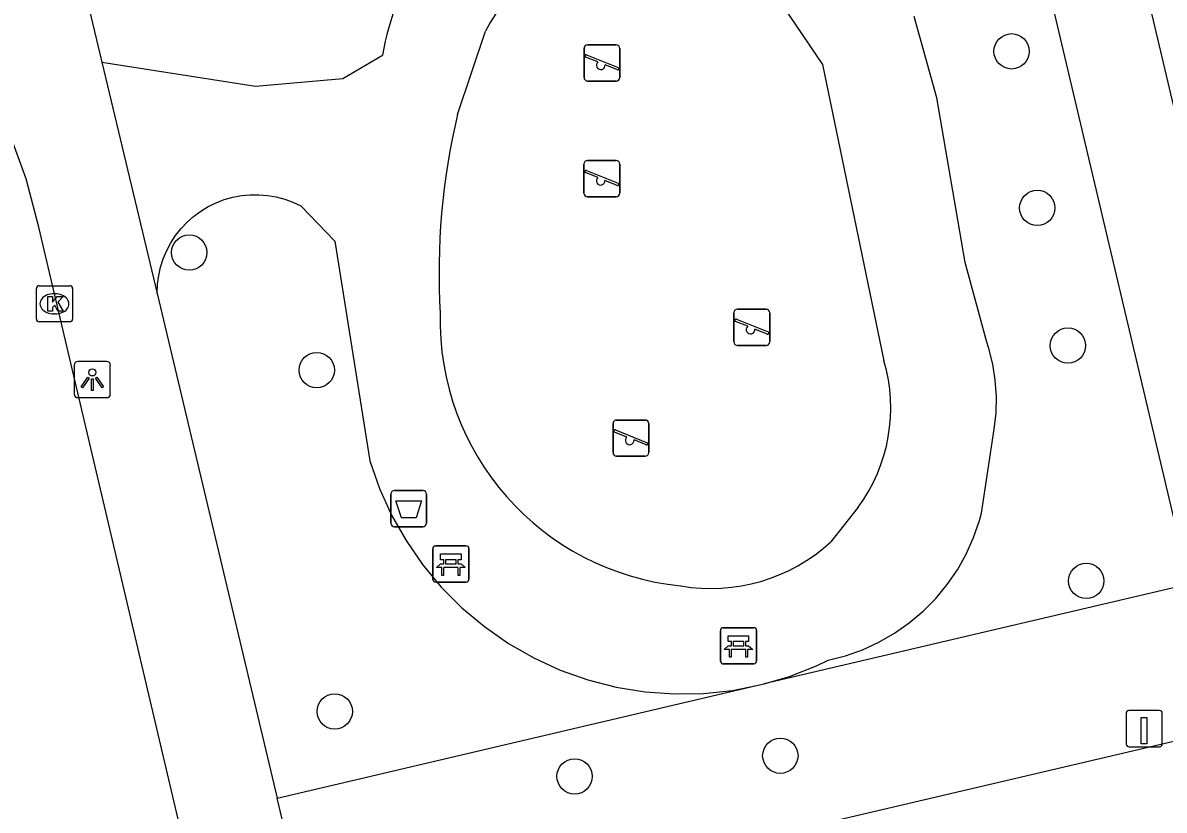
# Model space of a CAD drawing. Extents: x 158038 to 159242, y 380133 to 381214.
# Drawn here: x 158592.4 to 158623.97, y 380850.11 to 380871.88 of the extents above; entities that cross this region are included whole.
import ezdxf

# ---------------------------------------------------------------- set-up
doc = ezdxf.new("R2010")
doc.units = 0
for name, color, linetype in [('IMGEO_Afvalbak', 7, 'Continuous'), ('IMGEO_Bank', 7, 'Continuous'), ('IMGEO_Boom', 7, 'Continuous'), ('IMGEO_Groenvoorziening', 7, 'Continuous'), ('IMGEO_Kolk', 7, 'Continuous'), ('IMGEO_Laadpaal', 7, 'Continuous'), ('IMGEO_Lichtpunt', 7, 'Continuous'), ('IMGEO_Parkeervlak_open', 7, 'Continuous'), ('IMGEO_Rijbaan_lokaal_open', 7, 'Continuous'), ('IMGEO_Speelvoorziening', 7, 'Continuous'), ('IMGEO_Voetpad_open', 7, 'Continuous')]:
    doc.layers.add(name, color=color, linetype=linetype)

msp = doc.modelspace()

# ---------------------------------------------------------------- linework, layer by layer
at = {"layer": 'IMGEO_Afvalbak'}
for p, q in [((158602.582, 380858.048), (158602.582, 380858.848)), ((158602.582, 380858.848), (158602.582, 380858.048)), ((158602.682, 380858.948), (158603.472, 380858.948)), ((158603.472, 380858.948), (158602.682, 380858.948)), ((158603.572, 380858.848), (158603.572, 380858.048)), ((158603.572, 380858.048), (158603.572, 380858.848)), ((158603.472, 380857.948), (158602.682, 380857.948)), ((158602.682, 380857.948), (158603.472, 380857.948))]:
    msp.add_line(p, q, dxfattribs=at)
msp.add_lwpolyline([(158602.725, 380858.662), (158603.429, 380858.662), (158603.28, 380858.192), (158602.874, 380858.192), (158602.725, 380858.662)], dxfattribs=at)
for centre, start, end in [((158602.682, 380858.848), 90, 180), ((158602.682, 380858.848), 90, 180), ((158603.472, 380858.848), 0, 90), ((158603.472, 380858.848), 360, 90), ((158602.682, 380858.048), 180, 270), ((158602.682, 380858.048), 180, 270), ((158603.472, 380858.048), 270, 0), ((158603.472, 380858.048), 270, 0)]:
    msp.add_arc(centre, 0.1, start, end, dxfattribs=at)
at = {"layer": 'IMGEO_Bank'}
for p, q in [((158603.743, 380856.491), (158603.743, 380857.332)), ((158603.743, 380857.332), (158603.743, 380856.491)), ((158603.818, 380857.416), (158604.659, 380857.416)), ((158604.659, 380857.416), (158603.818, 380857.416)), ((158604.743, 380857.341), (158604.743, 380856.5)), ((158604.743, 380856.5), (158604.743, 380857.341)), ((158604.052, 380856.922), (158604.052, 380857.028)), ((158604.096, 380857.028), (158604.096, 380856.922)), ((158604.384, 380857.034), (158604.102, 380857.034)), ((158604.102, 380856.916), (158604.384, 380856.916)), ((158604.39, 380856.922), (158604.39, 380857.028)), ((158604.434, 380857.028), (158604.434, 380856.922)), ((158604.44, 380856.814), (158604.047, 380856.814)), ((158604.668, 380856.416), (158603.827, 380856.416)), ((158603.827, 380856.416), (158604.668, 380856.416)), ((158611.699, 380854.228), (158611.699, 380855.069)), ((158611.699, 380855.069), (158611.699, 380854.228)), ((158611.774, 380855.153), (158612.615, 380855.153)), ((158612.615, 380855.153), (158611.774, 380855.153)), ((158612.699, 380855.078), (158612.699, 380854.237)), ((158612.699, 380854.237), (158612.699, 380855.078)), ((158612.008, 380854.659), (158612.008, 380854.765)), ((158612.052, 380854.765), (158612.052, 380854.659)), ((158612.34, 380854.771), (158612.058, 380854.771)), ((158612.346, 380854.659), (158612.346, 380854.765)), ((158612.39, 380854.765), (158612.39, 380854.659)), ((158612.396, 380854.551), (158612.003, 380854.551)), ((158612.058, 380854.653), (158612.34, 380854.653)), ((158612.624, 380854.153), (158611.783, 380854.153)), ((158611.783, 380854.153), (158612.624, 380854.153))]:
    msp.add_line(p, q, dxfattribs=at)
for points in [[(158603.99, 380856.814), (158603.848, 380856.814), (158603.96, 380856.916), (158604.046, 380856.916)], [(158604.046, 380857.034), (158603.96, 380857.034), (158603.96, 380857.195), (158604.523, 380857.195), (158604.523, 380857.034), (158604.44, 380857.034)], [(158604.44, 380856.916), (158604.523, 380856.916), (158604.635, 380856.814), (158604.496, 380856.814)], [(158604.04, 380856.807), (158604.04, 380856.6), (158603.997, 380856.6), (158603.997, 380856.807)], [(158604.49, 380856.807), (158604.49, 380856.6), (158604.446, 380856.6), (158604.446, 380856.807)], [(158612.002, 380854.771), (158611.916, 380854.771), (158611.916, 380854.932), (158612.479, 380854.932), (158612.479, 380854.771), (158612.396, 380854.771)], [(158611.946, 380854.551), (158611.804, 380854.551), (158611.916, 380854.653), (158612.002, 380854.653)], [(158611.996, 380854.544), (158611.996, 380854.337), (158611.953, 380854.337), (158611.953, 380854.544)], [(158612.396, 380854.653), (158612.479, 380854.653), (158612.591, 380854.551), (158612.452, 380854.551)], [(158612.446, 380854.544), (158612.446, 380854.337), (158612.402, 380854.337), (158612.402, 380854.544)]]:
    msp.add_lwpolyline(points, dxfattribs=at)
for centre, radius, start, end in [((158603.821, 380857.338), 0.0779, 92.4484, 184.2845), ((158603.821, 380857.338), 0.0779, 92.4484, 184.2845), ((158604.665, 380857.338), 0.0779, 2.4484, 94.2845), ((158604.665, 380857.338), 0.0779, 2.4484, 94.2845), ((158604.045, 380857.027), 0.00671, 2.8957, 87.1043), ((158604.045, 380856.923), 0.00671, 272.8957, 357.1043), ((158604.102, 380857.027), 0.00671, 92.8957, 177.1043), ((158604.102, 380856.923), 0.00671, 182.8957, 267.1043), ((158604.384, 380857.027), 0.00671, 2.8957, 87.1043), ((158604.384, 380856.923), 0.00671, 272.8957, 357.1043), ((158604.441, 380857.027), 0.00671, 92.8957, 177.1043), ((158604.441, 380856.923), 0.00671, 182.8957, 267.1043), ((158603.99, 380856.807), 0.00671, 2.8957, 87.1043), ((158604.047, 380856.807), 0.00671, 92.8957, 177.1043), ((158604.439, 380856.807), 0.00671, 2.8957, 87.1043), ((158604.496, 380856.807), 0.00671, 92.8957, 177.1043), ((158603.821, 380856.494), 0.0779, 182.4484, 274.2845), ((158603.821, 380856.494), 0.0779, 182.4484, 274.2845), ((158604.665, 380856.494), 0.0779, 272.4484, 4.2845), ((158604.665, 380856.494), 0.0779, 272.4484, 4.2845), ((158611.777, 380855.075), 0.0779, 92.4484, 184.2845), ((158611.777, 380855.075), 0.0779, 92.4484, 184.2845), ((158612.621, 380855.075), 0.0779, 2.4484, 94.2845), ((158612.621, 380855.075), 0.0779, 2.4484, 94.2845), ((158612.001, 380854.764), 0.00671, 2.8957, 87.1043), ((158612.058, 380854.764), 0.00671, 92.8957, 177.1043), ((158612.34, 380854.764), 0.00671, 2.8957, 87.1043), ((158612.397, 380854.764), 0.00671, 92.8957, 177.1043), ((158611.946, 380854.544), 0.00671, 2.8957, 87.1043), ((158612.003, 380854.544), 0.00671, 92.8957, 177.1043), ((158612.001, 380854.66), 0.00671, 272.8957, 357.1043), ((158612.058, 380854.66), 0.00671, 182.8957, 267.1043), ((158612.34, 380854.66), 0.00671, 272.8957, 357.1043), ((158612.397, 380854.66), 0.00671, 182.8957, 267.1043), ((158612.395, 380854.544), 0.00671, 2.8957, 87.1043), ((158612.452, 380854.544), 0.00671, 92.8957, 177.1043), ((158611.777, 380854.231), 0.0779, 182.4484, 274.2845), ((158611.777, 380854.231), 0.0779, 182.4484, 274.2845), ((158612.621, 380854.231), 0.0779, 272.4484, 4.2845), ((158612.621, 380854.231), 0.0779, 272.4484, 4.2845)]:
    msp.add_arc(centre, radius, start, end, dxfattribs=at)
at = {"layer": 'IMGEO_Boom'}
for centre in [(158619.752, 380871.096), (158620.462, 380866.765), (158597.008, 380865.53), (158621.308, 380862.957), (158600.532, 380862.278), (158621.816, 380856.448), (158601.03, 380852.837), (158613.355, 380851.613), (158607.666, 380851.04)]:
    msp.add_circle(centre, 0.489, dxfattribs=at)
at = {"layer": 'IMGEO_Groenvoorziening'}
for points in [[(158624.66, 380856.358), (158612.909, 380853.601)], [(158599.44, 380850.442), (158612.696, 380853.552)]]:
    msp.add_lwpolyline(points, dxfattribs=at)
at = {"layer": 'IMGEO_Kolk'}
for p, q in [((158592.779, 380863.687), (158592.779, 380864.539)), ((158592.854, 380864.613), (158593.706, 380864.613)), ((158593.78, 380864.539), (158593.78, 380863.687)), ((158593.267, 380864.393), (158593.292, 380864.393)), ((158593.29, 380863.833), (158593.265, 380863.833)), ((158593.706, 380863.613), (158592.854, 380863.613))]:
    msp.add_line(p, q, dxfattribs=at)
for points in [[(158592.779, 380863.687), (158592.779, 380864.539)], [(158592.854, 380864.613), (158593.706, 380864.613)], [(158593.78, 380864.539), (158593.78, 380863.687)], [(158593.1, 380864.313), (158593.223, 380864.313), (158593.223, 380864.162), (158593.353, 380864.313), (158593.517, 380864.313), (158593.371, 380864.162), (158593.524, 380863.913), (158593.372, 380863.913), (158593.287, 380864.077), (158593.223, 380864.01), (158593.223, 380863.913), (158593.1, 380863.913), (158593.1, 380864.313)], [(158593.706, 380863.613), (158592.854, 380863.613)]]:
    msp.add_lwpolyline(points, dxfattribs=at)
for centre, start, end in [((158592.856, 380864.537), 91.552, 178.448), ((158592.856, 380864.537), 91.552, 178.448), ((158593.704, 380864.537), 1.552, 88.448), ((158593.704, 380864.537), 1.552, 88.448), ((158592.856, 380863.689), 181.552, 268.448), ((158592.856, 380863.689), 181.552, 268.448), ((158593.704, 380863.689), 271.552, 358.448), ((158593.704, 380863.689), 271.552, 358.448)]:
    msp.add_arc(centre, 0.0765, start, end, dxfattribs=at)
for centre, major_axis, ratio, start_param, end_param in [((158593.266, 380864.113), (-0.387, 0.002), 0.722429, 4.712389, 7.853982), ((158593.291, 380864.113), (-0.39, 0.002), 0.717154, 1.570796, 4.712389)]:
    msp.add_ellipse(centre, major_axis=major_axis, ratio=ratio, start_param=start_param, end_param=end_param, dxfattribs=at)
at = {"layer": 'IMGEO_Laadpaal'}
for p, q in [((158623.835, 380852.86), (158622.994, 380852.86)), ((158623.835, 380852.86), (158622.994, 380852.86)), ((158623.919, 380851.944), (158623.919, 380852.785)), ((158623.919, 380851.944), (158623.919, 380852.785)), ((158622.919, 380852.776), (158622.919, 380851.935)), ((158622.919, 380852.776), (158622.919, 380851.935)), ((158623.003, 380851.86), (158623.844, 380851.86)), ((158623.003, 380851.86), (158623.844, 380851.86))]:
    msp.add_line(p, q, dxfattribs=at)
msp.add_lwpolyline([(158623.334, 380852.673), (158623.494, 380852.673), (158623.494, 380851.94), (158623.334, 380851.94), (158623.334, 380852.673)], dxfattribs=at)
for centre, start, end in [((158622.997, 380852.782), 92.4484, 184.2845), ((158622.997, 380852.782), 92.4484, 184.2845), ((158623.841, 380852.782), 2.4484, 94.2845), ((158623.841, 380852.782), 2.4484, 94.2845), ((158622.997, 380851.938), 182.4484, 274.2845), ((158622.997, 380851.938), 182.4484, 274.2845), ((158623.841, 380851.938), 272.4484, 4.2845), ((158623.841, 380851.938), 272.4484, 4.2845)]:
    msp.add_arc(centre, 0.0779, start, end, dxfattribs=at)
at = {"layer": 'IMGEO_Lichtpunt'}
for p, q in [((158593.828, 380862.418), (158593.828, 380861.611)), ((158593.828, 380862.418), (158593.828, 380861.611)), ((158594.73, 380862.513), (158593.922, 380862.513)), ((158594.73, 380862.513), (158593.922, 380862.513)), ((158594.824, 380861.611), (158594.824, 380862.418)), ((158594.824, 380861.611), (158594.824, 380862.418)), ((158593.922, 380861.517), (158594.73, 380861.517)), ((158593.922, 380861.517), (158594.73, 380861.517))]:
    msp.add_line(p, q, dxfattribs=at)
for points in [[(158594.202, 380862.082), (158594.241, 380862.054), (158594.053, 380861.792), (158594.015, 380861.819), (158594.202, 380862.082)], [(158594.304, 380862.034), (158594.351, 380862.034), (158594.351, 380861.712), (158594.304, 380861.712), (158594.304, 380862.034)], [(158594.414, 380862.054), (158594.452, 380862.081), (158594.639, 380861.819), (158594.6, 380861.791), (158594.414, 380862.054)]]:
    msp.add_lwpolyline(points, dxfattribs=at)
msp.add_circle((158594.327, 380862.216), 0.0994, dxfattribs=at)
for centre, start, end in [((158593.922, 380862.418), 90, 180), ((158593.922, 380862.418), 90, 180), ((158594.73, 380862.418), 0, 90), ((158594.73, 380862.418), 0, 90), ((158593.922, 380861.611), 180, 270), ((158593.922, 380861.611), 180, 270), ((158594.73, 380861.611), 270, 0), ((158594.73, 380861.611), 270, 360)]:
    msp.add_arc(centre, 0.0946, start, end, dxfattribs=at)
at = {"layer": 'IMGEO_Parkeervlak_open'}
for points in [[(158620.785, 380872.799), (158624.66, 380856.358)], [(158625.609, 380852.33), (158600.398, 380846.416)]]:
    msp.add_lwpolyline(points, dxfattribs=at)
at = {"layer": 'IMGEO_Rijbaan_lokaal_open'}
for points in [[(158628.171, 380852.931), (158619.862, 380888.097)], [(158600.506, 380833.99), (158600.339, 380834.407), (158600.216, 380834.929), (158598.482, 380842.295), (158592.846, 380866.236), (158592.496, 380867.568), (158592.029, 380868.864)]]:
    msp.add_lwpolyline(points, dxfattribs=at)
at = {"layer": 'IMGEO_Speelvoorziening'}
for p, q in [((158607.926, 380870.374), (158607.926, 380871.174)), ((158607.926, 380871.174), (158607.926, 380870.374)), ((158608.026, 380871.274), (158608.816, 380871.274)), ((158608.816, 380871.274), (158608.026, 380871.274)), ((158608.916, 380871.174), (158608.916, 380870.374)), ((158608.916, 380870.374), (158608.916, 380871.174)), ((158608.309, 380870.802), (158607.97, 380870.939)), ((158607.995, 380870.999), (158608.871, 380870.646)), ((158608.847, 380870.586), (158608.507, 380870.723)), ((158608.816, 380870.274), (158608.026, 380870.274)), ((158608.026, 380870.274), (158608.816, 380870.274)), ((158607.923, 380867.176), (158607.923, 380867.976)), ((158607.923, 380867.976), (158607.923, 380867.176)), ((158608.023, 380868.076), (158608.813, 380868.076)), ((158608.813, 380868.076), (158608.023, 380868.076)), ((158608.913, 380867.976), (158608.913, 380867.176)), ((158608.913, 380867.176), (158608.913, 380867.976)), ((158608.306, 380867.604), (158607.967, 380867.741)), ((158607.992, 380867.801), (158608.868, 380867.448)), ((158608.844, 380867.388), (158608.504, 380867.525)), ((158608.813, 380867.076), (158608.023, 380867.076)), ((158608.023, 380867.076), (158608.813, 380867.076)), ((158612.07, 380863.062), (158612.07, 380863.862)), ((158612.07, 380863.862), (158612.07, 380863.062)), ((158612.17, 380863.962), (158612.96, 380863.962)), ((158612.96, 380863.962), (158612.17, 380863.962)), ((158613.06, 380863.862), (158613.06, 380863.062)), ((158613.06, 380863.062), (158613.06, 380863.862)), ((158612.453, 380863.49), (158612.114, 380863.627)), ((158612.139, 380863.687), (158613.015, 380863.334)), ((158612.991, 380863.274), (158612.651, 380863.411)), ((158612.96, 380862.962), (158612.17, 380862.962)), ((158612.17, 380862.962), (158612.96, 380862.962)), ((158608.727, 380859.998), (158608.727, 380860.798)), ((158608.727, 380860.798), (158608.727, 380859.998)), ((158608.827, 380860.898), (158609.617, 380860.898)), ((158609.617, 380860.898), (158608.827, 380860.898)), ((158609.717, 380860.798), (158609.717, 380859.998)), ((158609.717, 380859.998), (158609.717, 380860.798)), ((158609.11, 380860.426), (158608.771, 380860.563)), ((158608.796, 380860.623), (158609.672, 380860.27)), ((158609.648, 380860.21), (158609.308, 380860.347)), ((158609.617, 380859.898), (158608.827, 380859.898)), ((158608.827, 380859.898), (158609.617, 380859.898))]:
    msp.add_line(p, q, dxfattribs=at)
for centre, radius, start, end in [((158608.026, 380871.174), 0.1, 90, 180), ((158608.026, 380871.174), 0.1, 90, 180), ((158608.816, 380871.174), 0.1, 0, 90), ((158608.816, 380871.174), 0.1, 360, 90), ((158607.983, 380870.969), 0.0327, 68.078, 248.078), ((158608.388, 380870.712), 0.12, 130.9928, 5.1632), ((158608.859, 380870.616), 0.0327, 248.078, 68.078), ((158608.026, 380870.374), 0.1, 180, 270), ((158608.026, 380870.374), 0.1, 180, 270), ((158608.816, 380870.374), 0.1, 270, 0), ((158608.816, 380870.374), 0.1, 270, 0), ((158608.023, 380867.976), 0.1, 90, 180), ((158608.023, 380867.976), 0.1, 90, 180), ((158608.813, 380867.976), 0.1, 0, 90), ((158608.813, 380867.976), 0.1, 360, 90), ((158607.98, 380867.771), 0.0327, 68.078, 248.078), ((158608.385, 380867.514), 0.12, 130.9928, 5.1632), ((158608.856, 380867.418), 0.0327, 248.078, 68.078), ((158608.023, 380867.176), 0.1, 180, 270), ((158608.023, 380867.176), 0.1, 180, 270), ((158608.813, 380867.176), 0.1, 270, 0), ((158608.813, 380867.176), 0.1, 270, 0), ((158612.17, 380863.862), 0.1, 90, 180), ((158612.17, 380863.862), 0.1, 90, 180), ((158612.96, 380863.862), 0.1, 0, 90), ((158612.96, 380863.862), 0.1, 360, 90), ((158612.127, 380863.657), 0.0327, 68.078, 248.078), ((158612.532, 380863.4), 0.12, 130.9928, 5.1632), ((158613.003, 380863.304), 0.0327, 248.078, 68.078), ((158612.17, 380863.062), 0.1, 180, 270), ((158612.17, 380863.062), 0.1, 180, 270), ((158612.96, 380863.062), 0.1, 270, 0), ((158612.96, 380863.062), 0.1, 270, 0), ((158608.827, 380860.798), 0.1, 90, 180), ((158608.827, 380860.798), 0.1, 90, 180), ((158609.617, 380860.798), 0.1, 0, 90), ((158609.617, 380860.798), 0.1, 360, 90), ((158608.784, 380860.593), 0.0327, 68.078, 248.078), ((158609.189, 380860.336), 0.12, 130.9928, 5.1632), ((158609.66, 380860.24), 0.0327, 248.078, 68.078), ((158608.827, 380859.998), 0.1, 180, 270), ((158608.827, 380859.998), 0.1, 180, 270), ((158609.617, 380859.998), 0.1, 270, 0), ((158609.617, 380859.998), 0.1, 270, 0)]:
    msp.add_arc(centre, radius, start, end, dxfattribs=at)
at = {"layer": 'IMGEO_Voetpad_open'}
for points in [[(158593.741, 380874.351), (158594.592, 380870.793)], [(158612.694, 380873.432), (158614.525, 380870.733), (158616.22, 380862.537)], [(158612.909, 380853.601), (158613.605, 380853.806), (158614.358, 380854.102), (158614.678, 380854.252), (158615.16, 380854.377), (158615.629, 380854.544), (158616.082, 380854.753), (158616.513, 380855.002), (158616.921, 380855.287), (158617.302, 380855.609), (158617.652, 380855.963), (158617.97, 380856.346), (158618.252, 380856.757), (158618.496, 380857.191), (158618.7, 380857.645), (158618.863, 380858.116), (158618.921, 380858.325), (158619.273, 380860.647), (158619.323, 380861.095), (158619.332, 380861.546), (158619.301, 380861.996), (158619.23, 380862.442), (158619.12, 380862.879), (158619.066, 380863.048), (158618.466, 380865.255), (158617.687, 380869.81), (158617.056, 380872.057)], [(158604.427, 380869.348), (158605.198, 380871.656)], [(158594.592, 380870.793), (158598.843, 380870.134), (158601.257, 380870.341), (158602.351, 380870.993)], [(158594.592, 380870.793), (158596.12, 380864.401)], [(158596.12, 380864.401), (158596.13, 380864.652), (158596.162, 380864.892), (158596.215, 380865.129), (158596.289, 380865.361), (158596.383, 380865.584), (158596.497, 380865.799), (158596.63, 380866.002), (158596.78, 380866.192), (158596.947, 380866.369), (158597.129, 380866.53), (158597.324, 380866.674), (158597.531, 380866.8), (158597.749, 380866.907), (158597.976, 380866.994), (158598.21, 380867.06), (158598.448, 380867.105), (158598.69, 380867.129), (158598.932, 380867.131), (158599.174, 380867.112), (158599.414, 380867.07), (158599.648, 380867.008), (158599.876, 380866.925), (158600.096, 380866.822), (158601.037, 380865.843), (158602.004, 380859.77), (158602.27, 380859.006), (158602.604, 380858.269), (158603.002, 380857.565), (158603.462, 380856.899), (158603.979, 380856.276), (158604.549, 380855.703), (158605.169, 380855.183), (158605.833, 380854.72), (158606.535, 380854.318), (158607.27, 380853.981), (158608.033, 380853.71), (158608.816, 380853.509), (158609.615, 380853.379), (158610.422, 380853.32), (158611.231, 380853.334), (158612.035, 380853.42), (158612.696, 380853.552)], [(158596.12, 380864.401), (158599.44, 380850.442)], [(158615.507, 380858.489), (158614.754, 380857.527)], [(158612.696, 380853.552), (158612.909, 380853.601)], [(158600.398, 380846.416), (158599.44, 380850.442)]]:
    msp.add_lwpolyline(points, dxfattribs=at)
for centre, radius, start, end in [((158609.729, 380869.705), 7.489, 75.4048, 170.1), ((158609.726, 380869.251), 5.127, 54.6339, 152.0244), ((158622.775, 380864.983), 18.86, 166.6195, 183.4392), ((158611.322, 380863.652), 7.376, 178.4426, 264.3635), ((158611.812, 380861.227), 4.598, 323.4627, 16.5585), ((158611.439, 380861.148), 4.91, 260.143, 312.4748)]:
    msp.add_arc(centre, radius, start, end, dxfattribs=at)

doc.saveas('drawing.dxf')
